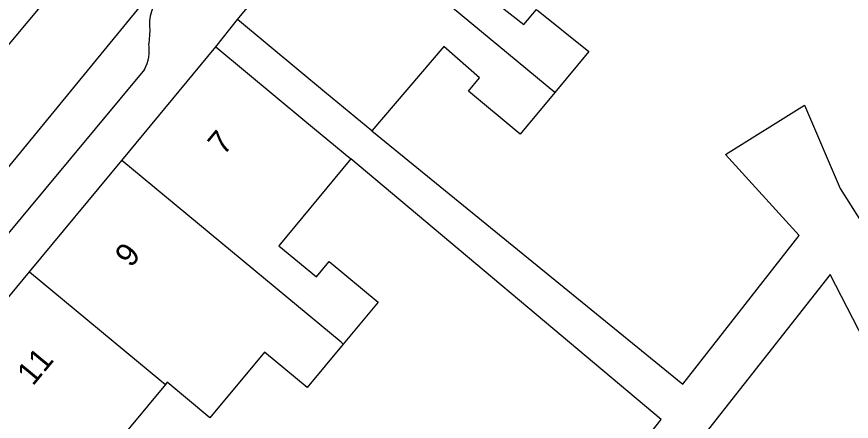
# Model space of a CAD drawing. Extents: x 158352 to 159489, y 383828 to 384597.
# Drawn here: x 159262.14 to 159298.2, y 384347.26 to 384364.73 of the extents above; entities that cross this region are included whole.
import ezdxf

# ---------------------------------------------------------------- set-up
doc = ezdxf.new("R2010")
doc.units = 0
for name, color, linetype in [('IMGEO_Pand', 7, 'Continuous'), ('IMGEO_Pand_nummerreeks', 7, 'Continuous'), ('IMGEO_Rijbaan_lokaal_open', 7, 'Continuous'), ('IMGEO_Voetpad_open', 7, 'Continuous')]:
    doc.layers.add(name, color=color, linetype=linetype)

msp = doc.modelspace()

# ---------------------------------------------------------------- linework, layer by layer
at = {"layer": 'IMGEO_Pand'}
for points in [[(159271.677, 384364.605), (159275.715, 384369.474)], [(159285.387, 384361.463), (159275.715, 384369.474)], [(159284.885, 384368.742), (159282.408, 384365.694), (159284.059, 384364.398), (159284.598, 384365.049), (159286.86, 384363.234), (159285.387, 384361.463)], [(159277.483, 384359.798), (159275.528, 384361.416), (159271.677, 384364.605)], [(159266.681, 384358.523), (159270.743, 384363.426)], [(159270.743, 384363.426), (159274.594, 384360.235), (159276.578, 384358.591)], [(159285.387, 384361.463), (159283.889, 384359.661), (159281.657, 384361.515), (159282.135, 384362.096), (159280.594, 384363.442), (159277.483, 384359.798)], [(159262.694, 384353.712), (159266.681, 384358.523)], [(159276.252, 384350.59), (159276.157, 384350.669), (159266.681, 384358.523)], [(159276.578, 384358.591), (159273.47, 384354.839), (159275.091, 384353.495), (159275.644, 384354.162), (159277.759, 384352.409), (159276.252, 384350.59)], [(159258.707, 384348.901), (159262.694, 384353.712)], [(159262.694, 384353.712), (159268.325, 384349.045), (159268.567, 384348.844)], [(159276.252, 384350.59), (159274.698, 384348.715), (159272.845, 384350.249), (159270.495, 384347.412), (159268.648, 384348.942), (159268.567, 384348.844)], [(159268.567, 384348.844), (159265.537, 384345.187), (159267.151, 384343.85), (159267.736, 384344.557), (159269.885, 384342.777), (159268.343, 384340.915)]]:
    msp.add_lwpolyline(points, dxfattribs=at)
at = {"layer": 'IMGEO_Rijbaan_lokaal_open'}
for points in [[(159279.903, 384385.245), (159277.01, 384381.759), (159261.608, 384363.296), (159252.698, 384352.611)], [(159255.367, 384350.415), (159268.208, 384366.077), (159282.482, 384383.073)]]:
    msp.add_lwpolyline(points, dxfattribs=at)
at = {"layer": 'IMGEO_Voetpad_open'}
for points in [[(159270.743, 384363.426), (159271.677, 384364.605)], [(159267.893, 384364.13), (159267.856, 384363.558)], [(159267.668, 384362.453), (159258.056, 384350.914)], [(159277.483, 384359.798), (159290.919, 384348.864), (159295.95, 384355.279), (159292.77, 384358.778), (159296.187, 384360.911), (159297.718, 384357.31), (159298.708, 384355.746), (159302.188, 384348.68), (159311.085, 384352.996), (159314.043, 384354.63), (159313.914, 384354.912), (159317.213, 384356.413)], [(159278.363, 384332.62), (159289.989, 384347.329), (159276.578, 384358.591)], [(159329.428, 384291.214), (159297.29, 384353.601), (159273.131, 384322.898), (159319.209, 384284.967), (159319.971, 384283.488)]]:
    msp.add_lwpolyline(points, dxfattribs=at)
for centre, radius, start, end in [((159270.021, 384364.366), 2.141, 98.5167, 186.339), ((159266.03, 384363.3), 1.844, 332.6539, 8.0349)]:
    msp.add_arc(centre, radius, start, end, dxfattribs=at)

# ---------------------------------------------------------------- texts
at = {"layer": 'IMGEO_Pand_nummerreeks'}
for s, rotation, p in [('7', 50.3545, (159271.087, 384358.7)), ('9', 50.3573, (159267.074, 384353.858)), ('11', 50.3545, (159262.842, 384348.75))]:
    msp.add_text(s, height=1, rotation=rotation, dxfattribs=at).set_placement(p)

doc.saveas('drawing.dxf')
